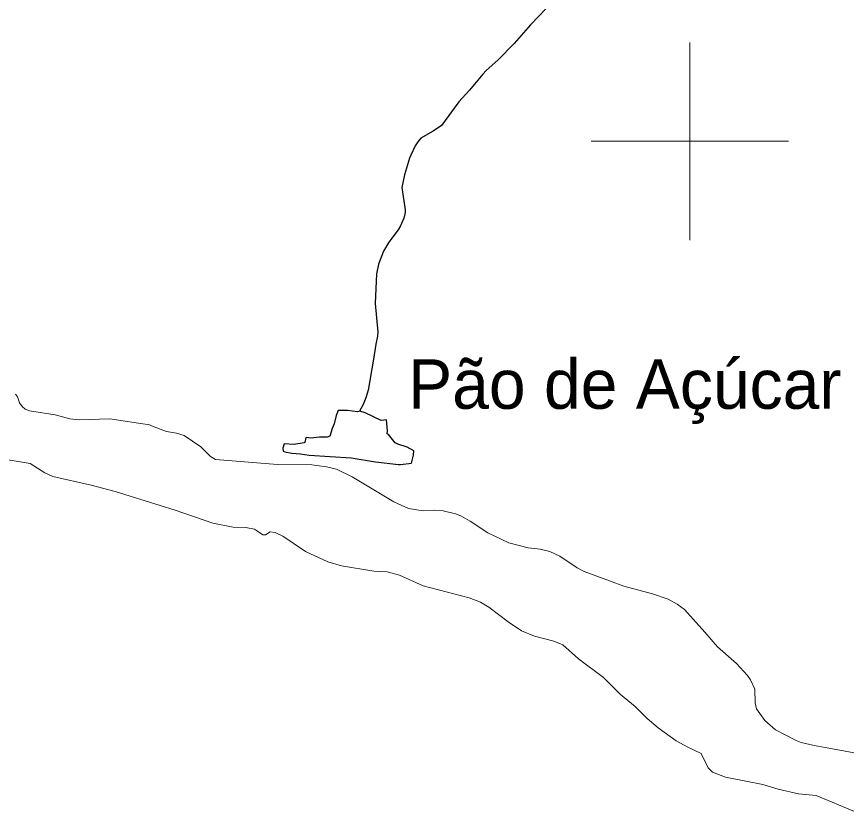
# Model space of a CAD drawing. Extents: x 553962 to 842807, y 8883888 to 9032388.
# Drawn here: x 668185 to 676584, y 8918221 to 8926261 of the extents above; entities that cross this region are included whole.
import ezdxf

# ---------------------------------------------------------------- set-up
doc = ezdxf.new("R2010")
doc.units = 0
doc.header["$LTSCALE"] = 200
for name, color, linetype, lineweight in [('12', 7, 'Continuous', 25), ('2', 7, 'Continuous', 13), ('21', 7, 'Continuous', 25), ('25', 7, 'Continuous', 13)]:
    doc.layers.add(name, color=color, linetype=linetype, lineweight=lineweight)
doc.layers.add('41', color=7, linetype='Continuous')

msp = doc.modelspace()

# ---------------------------------------------------------------- linework, layer by layer
at = {"layer": '12'}
for points in [[(673817.5, 8926604.1), (673601, 8926394.6), (673540.7, 8926341.3), (673385.9, 8926177.5), (673220, 8925987.8), (673060.2, 8925824.4), (672938.9, 8925717.3), (672905.6, 8925678)], [(672905.6, 8925678), (672769.2, 8925517), (672663.1, 8925399.6), (672486.7, 8925159.8), (672402.7, 8925104), (672277.3, 8925032.8), (672246.2, 8924995.7), (672220.2, 8924955.3), (672176.2, 8924860.7)], [(672176.2, 8924860.7), (672161.6, 8924829.2), (672110.6, 8924662), (672086.1, 8924531.1), (672095.5, 8924466.4)], [(672095.5, 8924466.4), (672118.8, 8924306.3), (672118.5, 8924278.5), (672104, 8924223.3), (672070.6, 8924145.4), (672047.1, 8924105), (671951.4, 8923978.3), (671897.8, 8923887.3), (671849.3, 8923755.3), (671827.1, 8923657.7), (671813, 8923357.8), (671840.2, 8923069), (671838.2, 8923027.3), (671822.3, 8922948), (671796.6, 8922795.7)], [(671796.6, 8922795.7), (671743.5, 8922481.6), (671721, 8922405.8), (671692.6, 8922335.7), (671657.6, 8922270.9)]]:
    msp.add_lwpolyline(points, dxfattribs=at)
at = {"layer": '2'}
for p, q in [((675000, 8924000), (675000, 8926000)), ((674000, 8925000), (676000, 8925000))]:
    msp.add_line(p, q, dxfattribs=at)
at = {"layer": '21'}
msp.add_lwpolyline([(672070.8, 8921729.3), (672183.6, 8921744.1), (672204.3, 8921823.7), (672205.8, 8921869.8), (672137.9, 8921906.6), (672045.5, 8921936.8), (672015.8, 8921950.8), (671951.1, 8922034), (671936.7, 8922041.8), (671940.3, 8922071), (671928.8, 8922182.7), (671874.6, 8922176.6), (671712.4, 8922251.7), (671659.2, 8922270.3), (671636.6, 8922261.5), (671534.1, 8922275.4), (671438.6, 8922277.6), (671419.5, 8922227.5), (671398.3, 8922143), (671378.3, 8922092.9), (671356.9, 8922015.4), (671328.1, 8922006.3), (671250.4, 8922007.9), (671162.4, 8921997.4), (671116.6, 8922002), (671109.5, 8921989.5), (671105, 8921961.4), (671096.8, 8921948), (670990.1, 8921931.4), (670891.9, 8921937.6), (670878.8, 8921896.3), (670882.6, 8921866.1), (670900, 8921857.8), (670970.5, 8921845.4), (671059.8, 8921839.3), (671147.8, 8921823.2), (671572.8, 8921799.1), (671817.6, 8921756.7), (672050.9, 8921730.4)], close=True, dxfattribs=at)
at = {"layer": '25'}
for points in [[(668175.3, 8922440.9), (668193.4, 8922414.2), (668215.8, 8922353.1), (668240.8, 8922316.8), (668270.3, 8922290.6), (668317.3, 8922273.5), (668576.3, 8922231.4), (668724.7, 8922190.8), (668817.5, 8922180.4), (669130.5, 8922192.7), (669530, 8922132.2)], [(670613, 8921062.4), (670594.6, 8921075.1), (670505.7, 8921092.1), (670378.9, 8921097.7), (670172.5, 8921136.1), (669790.2, 8921268), (669181.6, 8921455.5), (668940.4, 8921522.2), (668553.3, 8921609.1), (668470.6, 8921646), (668322.8, 8921739.3), (667855.1, 8921816.8), (666980.9, 8921915.9), (665565.9, 8922078.1), (665402.5, 8922087.8), (665227.8, 8922071.5), (665027.5, 8922015.6), (664640.9, 8921845.5), (664531.1, 8921815.4)], [(669530, 8922132.2), (669551.5, 8922120.6), (669703.5, 8922065.4), (669805.2, 8922048.5), (669880.3, 8922022.2), (670051.3, 8921908.8), (670147.5, 8921810.8), (670198.9, 8921779.1), (670825.1, 8921729), (671173.4, 8921726.6), (671321.6, 8921707.8), (671424.1, 8921682), (671582.7, 8921606.9), (672004.6, 8921350.8), (672150.9, 8921284.8), (672299, 8921260.5), (672419, 8921266.9), (672503.5, 8921262.1), (672626.2, 8921231.8), (672681.9, 8921209.8), (672776.3, 8921157.4), (672954.4, 8921040.4), (673169, 8920938.3), (673363.4, 8920887.3), (673485, 8920874.1), (673583.2, 8920848.3), (673683.5, 8920804.3), (673860.5, 8920685.6), (673931.7, 8920649.3), (674185.8, 8920553)], [(674298.5, 8919404.1), (674291.8, 8919409.6), (674126, 8919575.4), (673873, 8919765.1), (673715.5, 8919905.3), (673623, 8919941.7), (673428.6, 8919993.5), (673296.8, 8920049), (673159.2, 8920137.6), (672965, 8920287.3), (672880.8, 8920337.6), (672764.4, 8920379.9), (672301.8, 8920503.9), (672059.4, 8920609.5), (671934.4, 8920643.4), (671799.8, 8920650.2), (671472.2, 8920703.7), (671336.9, 8920745), (671109.4, 8920850.7), (670878.6, 8921005.6), (670802.7, 8921042.5), (670751.6, 8921047.3), (670704.9, 8921020.2), (670678.6, 8921017.5), (670613, 8921062.4)], [(674185.8, 8920553), (674331.2, 8920497.9), (674621.4, 8920420.9), (674779.7, 8920369.3), (674871.4, 8920317.9), (674944.3, 8920262), (675153.1, 8920035), (675278.2, 8919884.7), (675471.8, 8919715.9), (675585, 8919594.2), (675613.6, 8919553.2), (675656.7, 8919458.2), (675661.4, 8919317.4), (675675.3, 8919257.8), (675757.5, 8919139.9), (675867.5, 8919047.4), (676076.8, 8918937.9), (676128.1, 8918918.2), (676257.4, 8918887.3), (676406.6, 8918860.2)], [(676667.5, 8918220.7), (676277.6, 8918381.7), (676099, 8918399.2), (675895.4, 8918446.5), (675739.5, 8918492.1), (675362.3, 8918567.1), (675228.4, 8918616), (675184.7, 8918661.3), (675115.9, 8918805.8), (674978.6, 8918869.4), (674860.2, 8918934.9), (674677.5, 8919067.2), (674567.5, 8919159.4), (674447.6, 8919281.5), (674298.5, 8919404.1)], [(676406.6, 8918860.2), (676902.1, 8918770.1), (677144.9, 8918707)]]:
    msp.add_lwpolyline(points, dxfattribs=at)

# ---------------------------------------------------------------- texts
at = {"layer": '41'}
msp.add_text('Pão de Açúcar', height=500, dxfattribs=at).set_placement((672147.8, 8922293.7))

doc.saveas('drawing.dxf')
